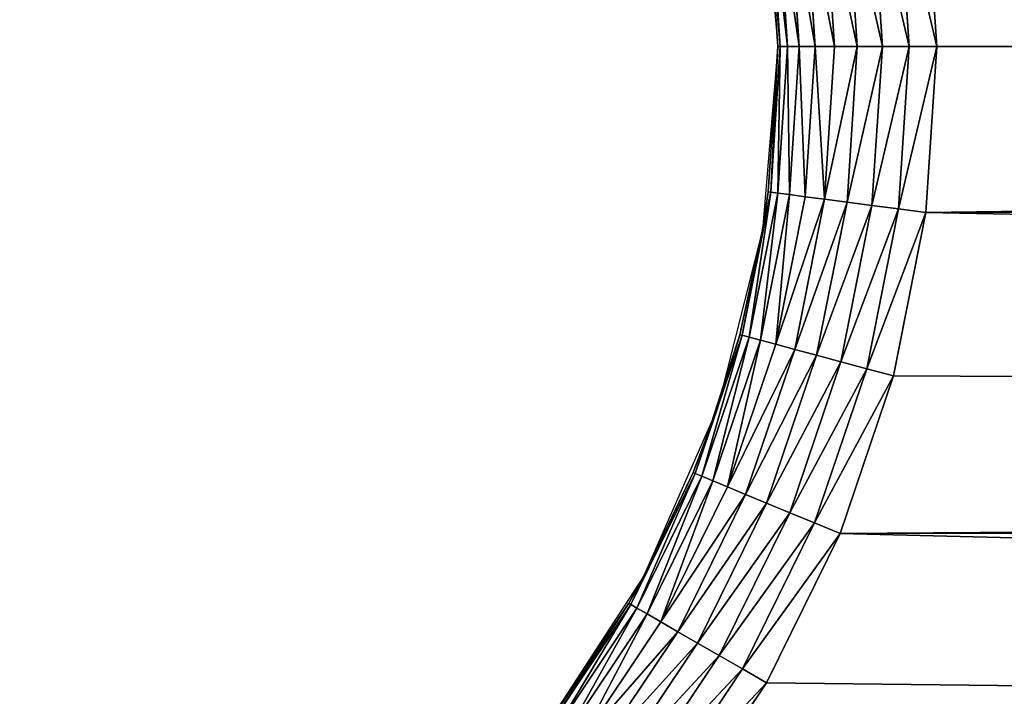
# Model space of a CAD drawing. Extents: x 0 to 500, y 0 to 390.
# Tile 893 of 1056: x 255 to 271, y 305 to 315. Entities that reach past the tile are written whole.
import ezdxf

# ---------------------------------------------------------------- set-up
doc = ezdxf.new("R2010")
doc.units = 0
doc.header["$LTSCALE"] = 25.4
doc.layers.get('0').update_dxf_attribs({"linetype": 'CONTINUOUS'})

# ---------------------------------------------------------------- blocks, each defined once
blk = doc.blocks.new('ATLANTA505_-_S_STL')
at = {"color": 0}
for p, q in [((265.575, 111.972, 86.902), (266.997, 111.972, 84.774)), ((265.575, 111.972, 86.902), (266.997, 111.972, 84.774)), ((265.919, 112.01, 87.166), (267.373, 112.01, 84.991)), ((265.919, 112.01, 87.166), (267.373, 112.01, 84.991)), ((266.632, 111.859, 84.564), (266.997, 111.972, 84.774)), ((266.632, 111.859, 84.564), (266.997, 111.972, 84.774)), ((266.997, 111.972, 84.774), (267.373, 112.01, 84.991)), ((266.997, 111.972, 84.774), (267.373, 112.01, 84.991)), ((266.997, 111.972, 84.774), (268.129, 111.972, 82.479)), ((266.997, 111.972, 84.774), (268.129, 111.972, 82.479)), ((267.373, 112.01, 84.991), (268.53, 112.01, 82.645)), ((267.373, 112.01, 84.991), (268.53, 112.01, 82.645)), ((267.74, 111.859, 82.318), (268.129, 111.972, 82.479)), ((267.74, 111.859, 82.318), (268.129, 111.972, 82.479)), ((268.129, 111.972, 82.479), (268.53, 112.01, 82.645)), ((268.129, 111.972, 82.479), (268.53, 112.01, 82.645)), ((268.129, 111.972, 82.479), (268.951, 111.972, 80.055)), ((268.129, 111.972, 82.479), (268.951, 111.972, 80.055)), ((268.53, 112.01, 82.645), (269.371, 112.01, 80.168)), ((268.53, 112.01, 82.645), (269.371, 112.01, 80.168)), ((268.545, 111.859, 79.946), (268.951, 111.972, 80.055)), ((268.545, 111.859, 79.946), (268.951, 111.972, 80.055)), ((268.951, 111.972, 80.055), (269.371, 112.01, 80.168)), ((268.951, 111.972, 80.055), (269.371, 112.01, 80.168)), ((268.951, 111.972, 80.055), (269.451, 111.972, 77.545)), ((268.951, 111.972, 80.055), (269.451, 111.972, 77.545)), ((269.033, 111.859, 77.49), (269.451, 111.972, 77.545)), ((269.033, 111.859, 77.49), (269.451, 111.972, 77.545)), ((269.618, 111.972, 74.991), (269.197, 111.859, 74.991)), ((269.618, 111.972, 74.991), (269.197, 111.859, 74.991)), ((269.371, 112.01, 80.168), (269.881, 112.01, 77.602)), ((269.371, 112.01, 80.168), (269.881, 112.01, 77.602)), ((269.451, 111.972, 77.545), (269.881, 112.01, 77.602)), ((269.451, 111.972, 77.545), (269.881, 112.01, 77.602)), ((269.618, 111.972, 74.991), (269.451, 111.972, 77.545)), ((269.618, 111.972, 74.991), (269.451, 111.972, 77.545)), ((269.618, 111.972, 74.991), (269.451, 111.972, 72.437)), ((269.618, 111.972, 74.991), (269.451, 111.972, 72.437)), ((270.052, 112.01, 74.991), (269.618, 111.972, 74.991)), ((270.052, 112.01, 74.991), (269.618, 111.972, 74.991)), ((269.881, 112.01, 77.602), (270.052, 112.01, 74.991)), ((270.052, 112.01, 74.991), (269.881, 112.01, 72.381)), ((270.052, 112.01, 74.991), (269.881, 112.01, 72.381)), ((269.881, 112.01, 77.602), (270.052, 112.01, 74.991)), ((265.241, 111.859, 86.646), (266.632, 111.859, 84.564)), ((265.241, 111.859, 86.646), (266.632, 111.859, 84.564)), ((266.29, 111.675, 84.366), (266.632, 111.859, 84.564)), ((266.29, 111.675, 84.366), (266.632, 111.859, 84.564)), ((266.632, 111.859, 84.564), (267.74, 111.859, 82.318)), ((266.632, 111.859, 84.564), (267.74, 111.859, 82.318)), ((267.375, 111.675, 82.167), (267.74, 111.859, 82.318)), ((267.375, 111.675, 82.167), (267.74, 111.859, 82.318)), ((267.74, 111.859, 82.318), (268.545, 111.859, 79.946)), ((267.74, 111.859, 82.318), (268.545, 111.859, 79.946)), ((268.163, 111.675, 79.844), (268.545, 111.859, 79.946)), ((268.163, 111.675, 79.844), (268.545, 111.859, 79.946)), ((268.545, 111.859, 79.946), (269.033, 111.859, 77.49)), ((268.545, 111.859, 79.946), (269.033, 111.859, 77.49)), ((268.642, 111.675, 77.439), (269.033, 111.859, 77.49)), ((268.642, 111.675, 77.439), (269.033, 111.859, 77.49)), ((269.197, 111.859, 74.991), (268.802, 111.675, 74.991)), ((269.197, 111.859, 74.991), (268.802, 111.675, 74.991)), ((269.197, 111.859, 74.991), (269.033, 111.859, 77.49)), ((269.197, 111.859, 74.991), (269.033, 111.859, 77.49)), ((269.197, 111.859, 74.991), (269.033, 111.859, 72.492)), ((269.197, 111.859, 74.991), (269.033, 111.859, 72.492)), ((264.927, 111.675, 86.406), (266.29, 111.675, 84.366)), ((264.927, 111.675, 86.406), (266.29, 111.675, 84.366)), ((265.981, 111.425, 84.188), (266.29, 111.675, 84.366)), ((265.981, 111.425, 84.188), (266.29, 111.675, 84.366)), ((266.29, 111.675, 84.366), (267.375, 111.675, 82.167)), ((266.29, 111.675, 84.366), (267.375, 111.675, 82.167)), ((267.045, 111.425, 82.03), (267.375, 111.675, 82.167)), ((267.045, 111.425, 82.03), (267.375, 111.675, 82.167)), ((267.375, 111.675, 82.167), (268.163, 111.675, 79.844)), ((267.375, 111.675, 82.167), (268.163, 111.675, 79.844)), ((267.818, 111.425, 79.752), (268.163, 111.675, 79.844)), ((267.818, 111.425, 79.752), (268.163, 111.675, 79.844)), ((268.163, 111.675, 79.844), (268.642, 111.675, 77.439)), ((268.163, 111.675, 79.844), (268.642, 111.675, 77.439)), ((268.288, 111.425, 77.392), (268.642, 111.675, 77.439)), ((268.288, 111.425, 77.392), (268.642, 111.675, 77.439)), ((268.802, 111.675, 74.991), (268.445, 111.425, 74.991)), ((268.802, 111.675, 74.991), (268.445, 111.425, 74.991)), ((268.802, 111.675, 74.991), (268.642, 111.675, 77.439)), ((268.802, 111.675, 74.991), (268.642, 111.675, 77.439)), ((268.802, 111.675, 74.991), (268.642, 111.675, 72.544)), ((268.802, 111.675, 74.991), (268.642, 111.675, 72.544)), ((264.644, 111.425, 86.188), (265.981, 111.425, 84.188)), ((264.644, 111.425, 86.188), (265.981, 111.425, 84.188)), ((265.714, 111.117, 84.034), (265.981, 111.425, 84.188)), ((265.714, 111.117, 84.034), (265.981, 111.425, 84.188)), ((265.981, 111.425, 84.188), (267.045, 111.425, 82.03)), ((265.981, 111.425, 84.188), (267.045, 111.425, 82.03)), ((266.76, 111.117, 81.912), (267.045, 111.425, 82.03)), ((266.76, 111.117, 81.912), (267.045, 111.425, 82.03)), ((267.045, 111.425, 82.03), (267.818, 111.425, 79.752)), ((267.045, 111.425, 82.03), (267.818, 111.425, 79.752)), ((267.521, 111.117, 79.672), (267.818, 111.425, 79.752)), ((267.521, 111.117, 79.672), (267.818, 111.425, 79.752)), ((267.818, 111.425, 79.752), (268.288, 111.425, 77.392)), ((267.818, 111.425, 79.752), (268.288, 111.425, 77.392)), ((267.982, 111.117, 77.352), (268.288, 111.425, 77.392)), ((267.982, 111.117, 77.352), (268.288, 111.425, 77.392)), ((268.445, 111.425, 74.991), (268.137, 111.117, 74.991)), ((268.445, 111.425, 74.991), (268.137, 111.117, 74.991)), ((268.445, 111.425, 74.991), (268.288, 111.425, 77.392)), ((268.445, 111.425, 74.991), (268.288, 111.425, 77.392)), ((268.445, 111.425, 74.991), (268.288, 111.425, 72.59)), ((268.445, 111.425, 74.991), (268.288, 111.425, 72.59)), ((264.4, 111.117, 86.001), (265.714, 111.117, 84.034)), ((264.4, 111.117, 86.001), (265.714, 111.117, 84.034)), ((265.498, 110.76, 83.909), (265.714, 111.117, 84.034)), ((265.498, 110.76, 83.909), (265.714, 111.117, 84.034)), ((265.714, 111.117, 84.034), (266.76, 111.117, 81.912)), ((265.714, 111.117, 84.034), (266.76, 111.117, 81.912)), ((266.529, 110.76, 81.816), (266.76, 111.117, 81.912)), ((266.529, 110.76, 81.816), (266.76, 111.117, 81.912)), ((266.76, 111.117, 81.912), (267.521, 111.117, 79.672)), ((266.76, 111.117, 81.912), (267.521, 111.117, 79.672)), ((267.279, 110.76, 79.607), (267.521, 111.117, 79.672)), ((267.279, 110.76, 79.607), (267.521, 111.117, 79.672)), ((267.521, 111.117, 79.672), (267.982, 111.117, 77.352)), ((267.521, 111.117, 79.672), (267.982, 111.117, 77.352)), ((267.734, 110.76, 77.319), (267.982, 111.117, 77.352)), ((267.734, 110.76, 77.319), (267.982, 111.117, 77.352)), ((268.137, 111.117, 74.991), (267.887, 110.76, 74.991)), ((268.137, 111.117, 74.991), (267.887, 110.76, 74.991)), ((268.137, 111.117, 74.991), (267.982, 111.117, 77.352)), ((268.137, 111.117, 74.991), (267.982, 111.117, 77.352)), ((268.137, 111.117, 74.991), (267.982, 111.117, 72.631)), ((268.137, 111.117, 74.991), (267.982, 111.117, 72.631)), ((264.201, 110.76, 85.848), (265.498, 110.76, 83.909)), ((264.201, 110.76, 85.848), (265.498, 110.76, 83.909)), ((265.338, 110.365, 83.817), (265.498, 110.76, 83.909)), ((265.338, 110.365, 83.817), (265.498, 110.76, 83.909)), ((265.498, 110.76, 83.909), (266.529, 110.76, 81.816)), ((265.498, 110.76, 83.909), (266.529, 110.76, 81.816)), ((266.359, 110.365, 81.746), (266.529, 110.76, 81.816)), ((266.359, 110.365, 81.746), (266.529, 110.76, 81.816)), ((266.529, 110.76, 81.816), (267.279, 110.76, 79.607)), ((266.529, 110.76, 81.816), (267.279, 110.76, 79.607)), ((267.101, 110.365, 79.56), (267.279, 110.76, 79.607)), ((267.101, 110.365, 79.56), (267.279, 110.76, 79.607)), ((267.279, 110.76, 79.607), (267.734, 110.76, 77.319)), ((267.279, 110.76, 79.607), (267.734, 110.76, 77.319)), ((267.552, 110.365, 77.295), (267.734, 110.76, 77.319)), ((267.552, 110.365, 77.295), (267.734, 110.76, 77.319)), ((267.887, 110.76, 74.991), (267.703, 110.365, 74.991)), ((267.887, 110.76, 74.991), (267.703, 110.365, 74.991)), ((267.887, 110.76, 74.991), (267.734, 110.76, 77.319)), ((267.887, 110.76, 74.991), (267.734, 110.76, 77.319)), ((267.887, 110.76, 74.991), (267.734, 110.76, 72.663)), ((267.887, 110.76, 74.991), (267.734, 110.76, 72.663)), ((264.055, 110.365, 85.736), (265.338, 110.365, 83.817)), ((264.055, 110.365, 85.736), (265.338, 110.365, 83.817)), ((265.24, 109.944, 83.76), (265.338, 110.365, 83.817)), ((265.24, 109.944, 83.76), (265.338, 110.365, 83.817)), ((265.338, 110.365, 83.817), (266.359, 110.365, 81.746)), ((265.338, 110.365, 83.817), (266.359, 110.365, 81.746)), ((266.255, 109.944, 81.703), (266.359, 110.365, 81.746)), ((266.255, 109.944, 81.703), (266.359, 110.365, 81.746)), ((266.359, 110.365, 81.746), (267.101, 110.365, 79.56)), ((266.359, 110.365, 81.746), (267.101, 110.365, 79.56)), ((266.992, 109.944, 79.53), (267.101, 110.365, 79.56)), ((266.992, 109.944, 79.53), (267.101, 110.365, 79.56)), ((267.101, 110.365, 79.56), (267.552, 110.365, 77.295)), ((267.101, 110.365, 79.56), (267.552, 110.365, 77.295)), ((267.44, 109.944, 77.28), (267.552, 110.365, 77.295)), ((267.44, 109.944, 77.28), (267.552, 110.365, 77.295)), ((267.703, 110.365, 74.991), (267.552, 110.365, 77.295)), ((267.703, 110.365, 74.991), (267.552, 110.365, 77.295)), ((267.703, 110.365, 74.991), (267.552, 110.365, 72.687)), ((267.703, 110.365, 74.991), (267.552, 110.365, 72.687)), ((267.703, 110.365, 74.991), (267.59, 109.944, 74.991)), ((267.703, 110.365, 74.991), (267.59, 109.944, 74.991)), ((263.966, 109.944, 85.668), (265.24, 109.944, 83.76)), ((263.966, 109.944, 85.668), (265.24, 109.944, 83.76)), ((265.208, 109.51, 83.741), (265.24, 109.944, 83.76)), ((265.208, 109.51, 83.741), (265.24, 109.944, 83.76)), ((266.22, 109.51, 81.688), (265.24, 109.944, 83.76)), ((265.24, 109.944, 83.76), (266.255, 109.944, 81.703)), ((266.22, 109.51, 81.688), (265.24, 109.944, 83.76)), ((265.443, 109.51, 83.32), (265.24, 109.944, 83.76)), ((265.443, 109.51, 83.32), (265.24, 109.944, 83.76)), ((265.24, 109.944, 83.76), (266.255, 109.944, 81.703)), ((266.22, 109.51, 81.688), (266.255, 109.944, 81.703)), ((266.22, 109.51, 81.688), (266.255, 109.944, 81.703)), ((266.956, 109.51, 79.521), (266.255, 109.944, 81.703)), ((266.255, 109.944, 81.703), (266.992, 109.944, 79.53)), ((266.604, 109.51, 80.673), (266.255, 109.944, 81.703)), ((266.956, 109.51, 79.521), (266.255, 109.944, 81.703)), ((266.604, 109.51, 80.673), (266.255, 109.944, 81.703)), ((266.255, 109.944, 81.703), (266.992, 109.944, 79.53)), ((266.956, 109.51, 79.521), (266.992, 109.944, 79.53)), ((266.956, 109.51, 79.521), (266.992, 109.944, 79.53)), ((267.313, 109.51, 77.872), (266.992, 109.944, 79.53)), ((266.992, 109.944, 79.53), (267.44, 109.944, 77.28)), ((267.313, 109.51, 77.872), (266.992, 109.944, 79.53)), ((266.992, 109.944, 79.53), (267.44, 109.944, 77.28)), ((267.313, 109.51, 77.872), (267.44, 109.944, 77.28)), ((267.313, 109.51, 77.872), (267.44, 109.944, 77.28)), ((267.402, 109.51, 77.275), (267.44, 109.944, 77.28)), ((267.402, 109.51, 77.275), (267.44, 109.944, 77.28)), ((267.59, 109.944, 74.991), (267.44, 109.944, 77.28)), ((267.59, 109.944, 74.991), (267.44, 109.944, 77.28)), ((267.59, 109.944, 74.991), (267.44, 109.944, 72.702)), ((267.59, 109.944, 74.991), (267.44, 109.944, 72.702)), ((267.59, 109.944, 74.991), (267.552, 109.51, 74.991)), ((267.59, 109.944, 74.991), (267.552, 109.51, 74.991)), ((265.208, 109.51, 83.741), (263.862, 102.51, 85.74)), ((265.208, 109.51, 83.741), (263.862, 102.51, 85.74)), ((263.936, 109.51, 85.645), (265.208, 109.51, 83.741)), ((263.936, 109.51, 85.645), (265.208, 109.51, 83.741)), ((265.208, 109.51, 83.741), (265.443, 102.51, 83.32)), ((265.208, 109.51, 83.741), (265.443, 109.51, 83.32)), ((265.208, 109.51, 83.741), (265.443, 102.51, 83.32)), ((265.208, 109.51, 83.741), (265.443, 109.51, 83.32)), ((265.443, 109.51, 83.32), (265.443, 102.51, 83.32)), ((265.443, 109.51, 83.32), (265.443, 102.51, 83.32)), ((265.443, 109.51, 83.32), (266.22, 109.51, 81.688)), ((266.22, 109.51, 81.688), (265.443, 102.51, 83.32)), ((266.22, 109.51, 81.688), (265.443, 102.51, 83.32)), ((265.443, 109.51, 83.32), (266.22, 109.51, 81.688)), ((266.22, 109.51, 81.688), (266.604, 102.51, 80.673)), ((266.22, 109.51, 81.688), (266.604, 109.51, 80.673)), ((266.22, 109.51, 81.688), (266.604, 102.51, 80.673)), ((266.22, 109.51, 81.688), (266.604, 109.51, 80.673)), ((266.604, 109.51, 80.673), (266.604, 102.51, 80.673)), ((266.604, 109.51, 80.673), (266.604, 102.51, 80.673)), ((266.604, 109.51, 80.673), (266.956, 109.51, 79.521)), ((266.956, 109.51, 79.521), (266.604, 102.51, 80.673)), ((266.956, 109.51, 79.521), (266.604, 102.51, 80.673)), ((266.604, 109.51, 80.673), (266.956, 109.51, 79.521)), ((266.956, 109.51, 79.521), (267.313, 102.51, 77.872)), ((266.956, 109.51, 79.521), (267.313, 102.51, 77.872)), ((266.956, 109.51, 79.521), (267.313, 109.51, 77.872)), ((266.956, 109.51, 79.521), (267.313, 109.51, 77.872)), ((267.313, 102.51, 77.872), (267.402, 109.51, 77.275)), ((267.313, 102.51, 77.872), (267.402, 109.51, 77.275)), ((267.313, 102.51, 77.872), (267.313, 109.51, 77.872)), ((267.313, 109.51, 77.872), (267.402, 109.51, 77.275)), ((267.313, 102.51, 77.872), (267.313, 109.51, 77.872)), ((267.313, 109.51, 77.872), (267.402, 109.51, 77.275)), ((267.552, 102.51, 74.991), (267.402, 109.51, 77.275)), ((267.402, 109.51, 77.275), (267.552, 109.51, 74.991)), ((267.552, 102.51, 74.991), (267.402, 109.51, 77.275)), ((267.552, 109.51, 74.991), (267.402, 109.51, 72.707)), ((267.402, 109.51, 72.707), (267.552, 102.51, 74.991)), ((267.402, 109.51, 72.707), (267.552, 102.51, 74.991)), ((267.402, 109.51, 77.275), (267.552, 109.51, 74.991)), ((267.552, 109.51, 74.991), (267.402, 109.51, 72.707)), ((267.552, 109.51, 74.991), (267.552, 102.51, 74.991)), ((267.552, 109.51, 74.991), (267.552, 102.51, 74.991)), ((265.443, 102.51, 83.32), (263.862, 102.51, 85.74)), ((266.604, 102.51, 80.673), (265.443, 102.51, 83.32)), ((267.313, 102.51, 77.872), (266.604, 102.51, 80.673)), ((267.286, 102.51, 71.952), (267.552, 102.51, 74.991)), ((267.552, 102.51, 74.991), (267.313, 102.51, 77.872))]:
    blk.add_line(p, q, dxfattribs=at)
mesh = blk.add_polyface(dxfattribs=at)
corners = [(242.051, 112.01, 11.679), (258.294, 112.01, 11.681), (250.052, 112.01, 11.637), (231.221, 112.01, 11.874), (268.807, 112.01, 11.872), (280.92, 112.01, 12.294), (227.159, 112.01, 11.991), (213.554, 112.01, 12.571), (286.005, 112.01, 12.542), (294.513, 112.01, 13.055), (199.781, 112.01, 13.48), (302.002, 112.01, 13.615), (197.133, 112.01, 13.696), (307.359, 112.01, 14.083), (187.227, 112.01, 14.626), (316.996, 112.01, 15.074), (181.742, 112.01, 15.231), (319.471, 112.01, 15.362), (175.383, 112.01, 16.019), (330.81, 112.01, 16.866), (167.25, 112.01, 17.171), (341.68, 112.01, 18.621), (164.201, 112.01, 17.648), (154.022, 112.01, 19.428), (343.436, 112.01, 18.936), (351.854, 112.01, 20.579), (143.662, 112.01, 21.571), (355.5, 112.01, 21.361), (361.455, 112.01, 22.74), (142.383, 112.01, 21.861), (134.239, 112.01, 23.848), (366.297, 112.01, 23.961), (131.592, 112.01, 24.549), (375.099, 112.01, 26.421), (125.349, 112.01, 26.318), (121.205, 112.01, 27.589), (376.448, 112.01, 26.828), (384.131, 112.01, 29.313), (116.594, 112.01, 29.101), (111.48, 112.01, 30.906), (386.869, 112.01, 30.27), (392.761, 112.01, 32.473), (108.664, 112.01, 31.961), (102.53, 112.01, 34.427), (396.476, 112.01, 33.968), (400.084, 112.01, 35.505), (101.167, 112.01, 35.007), (95.129, 112.01, 37.733), (404.707, 112.01, 37.606), (408.783, 112.01, 39.592), (94.078, 112.01, 38.235), (87.36, 112.01, 41.651), (415.429, 112.01, 43.125), (81.042, 112.01, 45.229), (416.941, 112.01, 43.985), (422.022, 112.01, 47.043), (80.065, 112.01, 45.817), (75.051, 112.01, 49), (424.51, 112.01, 48.642), (428.182, 112.01, 51.137), (73.133, 112.01, 50.296), (69.37, 112.01, 52.973), (431.499, 112.01, 53.541), (66.561, 112.01, 55.098), (250.052, 112.01, 54.991), (247.442, 112.01, 55.162), (63.989, 112.01, 57.147), (244.876, 112.01, 55.673), (242.398, 112.01, 56.514), (240.052, 112.01, 57.671), (60.323, 112.01, 60.257), (237.877, 112.01, 59.124), (235.91, 112.01, 60.849), (58.892, 112.01, 61.536), (234.185, 112.01, 62.816), (54.475, 112.01, 65.739), (232.732, 112.01, 64.991), (231.574, 112.01, 67.338), (54.062, 112.01, 66.153), (49.496, 112.01, 71.005), (230.734, 112.01, 69.815), (230.223, 112.01, 72.381), (47.306, 112.01, 73.528), (230.052, 112.01, 74.991), (43.925, 112.01, 77.71), (230.223, 112.01, 77.602), (230.734, 112.01, 80.168), (43.121, 112.01, 78.76), (41.129, 112.01, 81.466), (231.574, 112.01, 82.645), (39.185, 112.01, 84.261), (232.732, 112.01, 84.991), (37.317, 112.01, 87.107), (234.185, 112.01, 87.166), (35.2, 112.01, 90.545), (235.91, 112.01, 89.133), (237.877, 112.01, 90.858), (33.749, 112.01, 93.047), (240.052, 112.01, 92.312), (242.398, 112.01, 93.469), (31.612, 112.01, 96.977), (244.876, 112.01, 94.31), (247.442, 112.01, 94.82), (250.052, 112.01, 94.991), (436.689, 112.01, 57.619), (252.663, 112.01, 55.162), (255.228, 112.01, 55.673), (257.706, 112.01, 56.514), (260.052, 112.01, 57.671), (437.92, 112.01, 58.65), (262.227, 112.01, 59.124), (441.897, 112.01, 62.162), (264.194, 112.01, 60.849), (265.919, 112.01, 62.816), (443.798, 112.01, 63.948), (267.373, 112.01, 64.991), (446.772, 112.01, 66.895), (268.53, 112.01, 67.338), (449.193, 112.01, 69.445), (269.371, 112.01, 69.815), (453.495, 112.01, 74.361), (269.881, 112.01, 72.381), (270.052, 112.01, 74.991), (454.174, 112.01, 75.185), (269.881, 112.01, 77.602), (455.593, 112.01, 76.958), (458.774, 112.01, 81.186), (269.371, 112.01, 80.168), (268.53, 112.01, 82.645), (459.569, 112.01, 82.303), (462.979, 112.01, 87.408), (267.373, 112.01, 84.991), (265.919, 112.01, 87.166), (264.194, 112.01, 89.133), (463.271, 112.01, 87.872), (466.744, 112.01, 93.74), (262.227, 112.01, 90.858), (260.052, 112.01, 92.312), (257.706, 112.01, 93.469), (255.228, 112.01, 94.31), (469.88, 112.01, 99.707), (252.663, 112.01, 94.82), (30.424, 112.01, 99.305), (28.022, 112.01, 104.378), (470.035, 112.01, 100.021), (472.082, 112.01, 104.378)]
mesh.append_faces([[corners[k] for k in face] for face in [(0, 1, 2), (144, 143, 145)]], dxfattribs={"vtx0": -1, "color": 0})
mesh.append_faces([[corners[k] for k in face] for face in [(1, 3, 4), (4, 3, 5), (5, 7, 8), (8, 7, 9), (9, 10, 11), (11, 12, 13), (13, 14, 15), (15, 16, 17), (17, 18, 19), (19, 20, 21), (21, 23, 24), (24, 23, 25), (25, 26, 27), (27, 26, 28), (28, 30, 31), (31, 32, 33), (33, 35, 36), (36, 35, 37), (37, 39, 40), (40, 39, 41), (41, 43, 44), (44, 43, 45), (45, 47, 48), (48, 47, 49), (49, 51, 52), (52, 53, 54), (54, 53, 55), (55, 57, 58), (58, 57, 59), (59, 61, 62), (64, 63, 65), (65, 66, 67), (67, 66, 68), (68, 66, 69), (69, 70, 71), (71, 70, 72), (72, 73, 74), (74, 75, 76), (76, 75, 77), (77, 79, 80), (80, 79, 81), (81, 82, 83), (83, 84, 85), (85, 84, 86), (86, 88, 89), (89, 90, 91), (91, 92, 93), (93, 94, 95), (95, 94, 96), (96, 97, 98), (98, 97, 99), (99, 100, 101), (101, 100, 102), (102, 100, 103), (104, 108, 109), (109, 110, 111), (111, 113, 114), (114, 115, 116), (116, 117, 118), (118, 119, 120), (120, 122, 123), (123, 124, 125), (125, 124, 126), (126, 128, 129), (129, 128, 130), (130, 133, 134), (134, 133, 135), (135, 139, 140), (140, 143, 144)]], dxfattribs={"vtx0": -1, "vtx1": -1, "color": 0})
mesh.append_faces([[corners[k] for k in face] for face in [(62, 63, 64), (140, 103, 100)]], dxfattribs={"vtx0": -1, "vtx1": -1, "vtx2": -1, "color": 0})
mesh.append_faces([[corners[k] for k in face] for face in [(1, 0, 3), (5, 3, 6), (5, 6, 7), (9, 7, 10), (11, 10, 12), (13, 12, 14), (15, 14, 16), (17, 16, 18), (19, 18, 20), (21, 20, 22), (21, 22, 23), (25, 23, 26), (28, 26, 29), (28, 29, 30), (31, 30, 32), (33, 32, 34), (33, 34, 35), (37, 35, 38), (37, 38, 39), (41, 39, 42), (41, 42, 43), (45, 43, 46), (45, 46, 47), (49, 47, 50), (49, 50, 51), (52, 51, 53), (55, 53, 56), (55, 56, 57), (59, 57, 60), (59, 60, 61), (62, 61, 63), (65, 63, 66), (69, 66, 70), (72, 70, 73), (74, 73, 75), (77, 75, 78), (77, 78, 79), (81, 79, 82), (83, 82, 84), (86, 84, 87), (86, 87, 88), (89, 88, 90), (91, 90, 92), (93, 92, 94), (96, 94, 97), (99, 97, 100), (64, 104, 62), (104, 64, 105), (104, 105, 106), (104, 106, 107), (104, 107, 108), (109, 108, 110), (111, 110, 112), (111, 112, 113), (114, 113, 115), (116, 115, 117), (118, 117, 119), (120, 119, 121), (120, 121, 122), (123, 122, 124), (126, 124, 127), (126, 127, 128), (130, 128, 131), (130, 131, 132), (130, 132, 133), (135, 133, 136), (135, 136, 137), (135, 137, 138), (135, 138, 139), (140, 139, 141), (140, 141, 103), (140, 100, 142), (140, 142, 143)]], dxfattribs={"vtx0": -1, "vtx2": -1, "color": 0})
mesh = blk.add_polyface(dxfattribs=at)
corners = [(265.241, 111.859, 86.646), (266.997, 111.972, 84.774), (266.632, 111.859, 84.564), (265.575, 111.972, 86.902)]
mesh.append_faces([[corners[k] for k in face] for face in [(0, 1, 2), (1, 0, 3)]], dxfattribs={"vtx0": -1, "color": 0})
mesh = blk.add_polyface(dxfattribs=at)
corners = [(265.575, 111.972, 86.902), (267.373, 112.01, 84.991), (266.997, 111.972, 84.774), (265.919, 112.01, 87.166)]
mesh.append_faces([[corners[k] for k in face] for face in [(0, 1, 2), (1, 0, 3)]], dxfattribs={"vtx0": -1, "color": 0})
mesh = blk.add_polyface(dxfattribs=at)
corners = [(266.632, 111.859, 84.564), (268.129, 111.972, 82.479), (267.74, 111.859, 82.318), (266.997, 111.972, 84.774)]
mesh.append_faces([[corners[k] for k in face] for face in [(0, 1, 2), (1, 0, 3)]], dxfattribs={"vtx0": -1, "color": 0})
mesh = blk.add_polyface(dxfattribs=at)
corners = [(266.997, 111.972, 84.774), (268.53, 112.01, 82.645), (268.129, 111.972, 82.479), (267.373, 112.01, 84.991)]
mesh.append_faces([[corners[k] for k in face] for face in [(0, 1, 2), (1, 0, 3)]], dxfattribs={"vtx0": -1, "color": 0})
mesh = blk.add_polyface(dxfattribs=at)
corners = [(267.74, 111.859, 82.318), (268.951, 111.972, 80.055), (268.545, 111.859, 79.946), (268.129, 111.972, 82.479)]
mesh.append_faces([[corners[k] for k in face] for face in [(0, 1, 2), (1, 0, 3)]], dxfattribs={"vtx0": -1, "color": 0})
mesh = blk.add_polyface(dxfattribs=at)
corners = [(268.129, 111.972, 82.479), (269.371, 112.01, 80.168), (268.951, 111.972, 80.055), (268.53, 112.01, 82.645)]
mesh.append_faces([[corners[k] for k in face] for face in [(0, 1, 2), (1, 0, 3)]], dxfattribs={"vtx0": -1, "color": 0})
mesh = blk.add_polyface(dxfattribs=at)
corners = [(268.545, 111.859, 79.946), (269.451, 111.972, 77.545), (269.033, 111.859, 77.49), (268.951, 111.972, 80.055)]
mesh.append_faces([[corners[k] for k in face] for face in [(0, 1, 2), (1, 0, 3)]], dxfattribs={"vtx0": -1, "color": 0})
mesh = blk.add_polyface(dxfattribs=at)
corners = [(268.951, 111.972, 80.055), (269.881, 112.01, 77.602), (269.451, 111.972, 77.545), (269.371, 112.01, 80.168)]
mesh.append_faces([[corners[k] for k in face] for face in [(0, 1, 2), (1, 0, 3)]], dxfattribs={"vtx0": -1, "color": 0})
mesh = blk.add_polyface(dxfattribs=at)
corners = [(269.033, 111.859, 77.49), (269.618, 111.972, 74.991), (269.197, 111.859, 74.991), (269.451, 111.972, 77.545)]
mesh.append_faces([[corners[k] for k in face] for face in [(0, 1, 2), (1, 0, 3)]], dxfattribs={"vtx0": -1, "color": 0})
mesh = blk.add_polyface(dxfattribs=at)
corners = [(269.033, 111.859, 72.492), (269.618, 111.972, 74.991), (269.451, 111.972, 72.437), (269.197, 111.859, 74.991)]
mesh.append_faces([[corners[k] for k in face] for face in [(0, 1, 2), (1, 0, 3)]], dxfattribs={"vtx0": -1, "color": 0})
mesh = blk.add_polyface(dxfattribs=at)
corners = [(269.451, 111.972, 77.545), (270.052, 112.01, 74.991), (269.618, 111.972, 74.991), (269.881, 112.01, 77.602)]
mesh.append_faces([[corners[k] for k in face] for face in [(0, 1, 2), (1, 0, 3)]], dxfattribs={"vtx0": -1, "color": 0})
mesh = blk.add_polyface(dxfattribs=at)
corners = [(269.451, 111.972, 72.437), (270.052, 112.01, 74.991), (269.881, 112.01, 72.381), (269.618, 111.972, 74.991)]
mesh.append_faces([[corners[k] for k in face] for face in [(0, 1, 2), (1, 0, 3)]], dxfattribs={"vtx0": -1, "color": 0})
mesh = blk.add_polyface(dxfattribs=at)
corners = [(264.927, 111.675, 86.406), (266.632, 111.859, 84.564), (266.29, 111.675, 84.366), (265.241, 111.859, 86.646)]
mesh.append_faces([[corners[k] for k in face] for face in [(0, 1, 2), (1, 0, 3)]], dxfattribs={"vtx0": -1, "color": 0})
mesh = blk.add_polyface(dxfattribs=at)
corners = [(266.29, 111.675, 84.366), (267.74, 111.859, 82.318), (267.375, 111.675, 82.167), (266.632, 111.859, 84.564)]
mesh.append_faces([[corners[k] for k in face] for face in [(0, 1, 2), (1, 0, 3)]], dxfattribs={"vtx0": -1, "color": 0})
mesh = blk.add_polyface(dxfattribs=at)
corners = [(267.375, 111.675, 82.167), (268.545, 111.859, 79.946), (268.163, 111.675, 79.844), (267.74, 111.859, 82.318)]
mesh.append_faces([[corners[k] for k in face] for face in [(0, 1, 2), (1, 0, 3)]], dxfattribs={"vtx0": -1, "color": 0})
mesh = blk.add_polyface(dxfattribs=at)
corners = [(268.163, 111.675, 79.844), (269.033, 111.859, 77.49), (268.642, 111.675, 77.439), (268.545, 111.859, 79.946)]
mesh.append_faces([[corners[k] for k in face] for face in [(0, 1, 2), (1, 0, 3)]], dxfattribs={"vtx0": -1, "color": 0})
mesh = blk.add_polyface(dxfattribs=at)
corners = [(268.642, 111.675, 77.439), (269.197, 111.859, 74.991), (268.802, 111.675, 74.991), (269.033, 111.859, 77.49)]
mesh.append_faces([[corners[k] for k in face] for face in [(0, 1, 2), (1, 0, 3)]], dxfattribs={"vtx0": -1, "color": 0})
mesh = blk.add_polyface(dxfattribs=at)
corners = [(268.642, 111.675, 72.544), (269.197, 111.859, 74.991), (269.033, 111.859, 72.492), (268.802, 111.675, 74.991)]
mesh.append_faces([[corners[k] for k in face] for face in [(0, 1, 2), (1, 0, 3)]], dxfattribs={"vtx0": -1, "color": 0})
mesh = blk.add_polyface(dxfattribs=at)
corners = [(264.644, 111.425, 86.188), (266.29, 111.675, 84.366), (265.981, 111.425, 84.188), (264.927, 111.675, 86.406)]
mesh.append_faces([[corners[k] for k in face] for face in [(0, 1, 2), (1, 0, 3)]], dxfattribs={"vtx0": -1, "color": 0})
mesh = blk.add_polyface(dxfattribs=at)
corners = [(265.981, 111.425, 84.188), (267.375, 111.675, 82.167), (267.045, 111.425, 82.03), (266.29, 111.675, 84.366)]
mesh.append_faces([[corners[k] for k in face] for face in [(0, 1, 2), (1, 0, 3)]], dxfattribs={"vtx0": -1, "color": 0})
mesh = blk.add_polyface(dxfattribs=at)
corners = [(267.045, 111.425, 82.03), (268.163, 111.675, 79.844), (267.818, 111.425, 79.752), (267.375, 111.675, 82.167)]
mesh.append_faces([[corners[k] for k in face] for face in [(0, 1, 2), (1, 0, 3)]], dxfattribs={"vtx0": -1, "color": 0})
mesh = blk.add_polyface(dxfattribs=at)
corners = [(267.818, 111.425, 79.752), (268.642, 111.675, 77.439), (268.288, 111.425, 77.392), (268.163, 111.675, 79.844)]
mesh.append_faces([[corners[k] for k in face] for face in [(0, 1, 2), (1, 0, 3)]], dxfattribs={"vtx0": -1, "color": 0})
mesh = blk.add_polyface(dxfattribs=at)
corners = [(268.288, 111.425, 77.392), (268.802, 111.675, 74.991), (268.445, 111.425, 74.991), (268.642, 111.675, 77.439)]
mesh.append_faces([[corners[k] for k in face] for face in [(0, 1, 2), (1, 0, 3)]], dxfattribs={"vtx0": -1, "color": 0})
mesh = blk.add_polyface(dxfattribs=at)
corners = [(268.288, 111.425, 72.59), (268.802, 111.675, 74.991), (268.642, 111.675, 72.544), (268.445, 111.425, 74.991)]
mesh.append_faces([[corners[k] for k in face] for face in [(0, 1, 2), (1, 0, 3)]], dxfattribs={"vtx0": -1, "color": 0})
mesh = blk.add_polyface(dxfattribs=at)
corners = [(264.4, 111.117, 86.001), (265.981, 111.425, 84.188), (265.714, 111.117, 84.034), (264.644, 111.425, 86.188)]
mesh.append_faces([[corners[k] for k in face] for face in [(0, 1, 2), (1, 0, 3)]], dxfattribs={"vtx0": -1, "color": 0})
mesh = blk.add_polyface(dxfattribs=at)
corners = [(265.714, 111.117, 84.034), (267.045, 111.425, 82.03), (266.76, 111.117, 81.912), (265.981, 111.425, 84.188)]
mesh.append_faces([[corners[k] for k in face] for face in [(0, 1, 2), (1, 0, 3)]], dxfattribs={"vtx0": -1, "color": 0})
mesh = blk.add_polyface(dxfattribs=at)
corners = [(266.76, 111.117, 81.912), (267.818, 111.425, 79.752), (267.521, 111.117, 79.672), (267.045, 111.425, 82.03)]
mesh.append_faces([[corners[k] for k in face] for face in [(0, 1, 2), (1, 0, 3)]], dxfattribs={"vtx0": -1, "color": 0})
mesh = blk.add_polyface(dxfattribs=at)
corners = [(267.521, 111.117, 79.672), (268.288, 111.425, 77.392), (267.982, 111.117, 77.352), (267.818, 111.425, 79.752)]
mesh.append_faces([[corners[k] for k in face] for face in [(0, 1, 2), (1, 0, 3)]], dxfattribs={"vtx0": -1, "color": 0})
mesh = blk.add_polyface(dxfattribs=at)
corners = [(268.288, 111.425, 77.392), (268.137, 111.117, 74.991), (267.982, 111.117, 77.352), (268.445, 111.425, 74.991)]
mesh.append_faces([[corners[k] for k in face] for face in [(0, 1, 2), (1, 0, 3)]], dxfattribs={"vtx0": -1, "color": 0})
mesh = blk.add_polyface(dxfattribs=at)
corners = [(268.445, 111.425, 74.991), (267.982, 111.117, 72.631), (268.137, 111.117, 74.991), (268.288, 111.425, 72.59)]
mesh.append_faces([[corners[k] for k in face] for face in [(0, 1, 2), (1, 0, 3)]], dxfattribs={"vtx0": -1, "color": 0})
mesh = blk.add_polyface(dxfattribs=at)
corners = [(264.4, 111.117, 86.001), (265.498, 110.76, 83.909), (264.201, 110.76, 85.848), (265.714, 111.117, 84.034)]
mesh.append_faces([[corners[k] for k in face] for face in [(0, 1, 2), (1, 0, 3)]], dxfattribs={"vtx0": -1, "color": 0})
mesh = blk.add_polyface(dxfattribs=at)
corners = [(265.714, 111.117, 84.034), (266.529, 110.76, 81.816), (265.498, 110.76, 83.909), (266.76, 111.117, 81.912)]
mesh.append_faces([[corners[k] for k in face] for face in [(0, 1, 2), (1, 0, 3)]], dxfattribs={"vtx0": -1, "color": 0})
mesh = blk.add_polyface(dxfattribs=at)
corners = [(266.76, 111.117, 81.912), (267.279, 110.76, 79.607), (266.529, 110.76, 81.816), (267.521, 111.117, 79.672)]
mesh.append_faces([[corners[k] for k in face] for face in [(0, 1, 2), (1, 0, 3)]], dxfattribs={"vtx0": -1, "color": 0})
mesh = blk.add_polyface(dxfattribs=at)
corners = [(267.521, 111.117, 79.672), (267.734, 110.76, 77.319), (267.279, 110.76, 79.607), (267.982, 111.117, 77.352)]
mesh.append_faces([[corners[k] for k in face] for face in [(0, 1, 2), (1, 0, 3)]], dxfattribs={"vtx0": -1, "color": 0})
mesh = blk.add_polyface(dxfattribs=at)
corners = [(267.982, 111.117, 77.352), (267.887, 110.76, 74.991), (267.734, 110.76, 77.319), (268.137, 111.117, 74.991)]
mesh.append_faces([[corners[k] for k in face] for face in [(0, 1, 2), (1, 0, 3)]], dxfattribs={"vtx0": -1, "color": 0})
mesh = blk.add_polyface(dxfattribs=at)
corners = [(268.137, 111.117, 74.991), (267.734, 110.76, 72.663), (267.887, 110.76, 74.991), (267.982, 111.117, 72.631)]
mesh.append_faces([[corners[k] for k in face] for face in [(0, 1, 2), (1, 0, 3)]], dxfattribs={"vtx0": -1, "color": 0})
mesh = blk.add_polyface(dxfattribs=at)
corners = [(264.201, 110.76, 85.848), (265.338, 110.365, 83.817), (264.055, 110.365, 85.736), (265.498, 110.76, 83.909)]
mesh.append_faces([[corners[k] for k in face] for face in [(0, 1, 2), (1, 0, 3)]], dxfattribs={"vtx0": -1, "color": 0})
mesh = blk.add_polyface(dxfattribs=at)
corners = [(265.498, 110.76, 83.909), (266.359, 110.365, 81.746), (265.338, 110.365, 83.817), (266.529, 110.76, 81.816)]
mesh.append_faces([[corners[k] for k in face] for face in [(0, 1, 2), (1, 0, 3)]], dxfattribs={"vtx0": -1, "color": 0})
mesh = blk.add_polyface(dxfattribs=at)
corners = [(266.529, 110.76, 81.816), (267.101, 110.365, 79.56), (266.359, 110.365, 81.746), (267.279, 110.76, 79.607)]
mesh.append_faces([[corners[k] for k in face] for face in [(0, 1, 2), (1, 0, 3)]], dxfattribs={"vtx0": -1, "color": 0})
mesh = blk.add_polyface(dxfattribs=at)
corners = [(267.279, 110.76, 79.607), (267.552, 110.365, 77.295), (267.101, 110.365, 79.56), (267.734, 110.76, 77.319)]
mesh.append_faces([[corners[k] for k in face] for face in [(0, 1, 2), (1, 0, 3)]], dxfattribs={"vtx0": -1, "color": 0})
mesh = blk.add_polyface(dxfattribs=at)
corners = [(267.734, 110.76, 77.319), (267.703, 110.365, 74.991), (267.552, 110.365, 77.295), (267.887, 110.76, 74.991)]
mesh.append_faces([[corners[k] for k in face] for face in [(0, 1, 2), (1, 0, 3)]], dxfattribs={"vtx0": -1, "color": 0})
mesh = blk.add_polyface(dxfattribs=at)
corners = [(267.887, 110.76, 74.991), (267.552, 110.365, 72.687), (267.703, 110.365, 74.991), (267.734, 110.76, 72.663)]
mesh.append_faces([[corners[k] for k in face] for face in [(0, 1, 2), (1, 0, 3)]], dxfattribs={"vtx0": -1, "color": 0})
mesh = blk.add_polyface(dxfattribs=at)
corners = [(264.055, 110.365, 85.736), (265.24, 109.944, 83.76), (263.966, 109.944, 85.668), (265.338, 110.365, 83.817)]
mesh.append_faces([[corners[k] for k in face] for face in [(0, 1, 2), (1, 0, 3)]], dxfattribs={"vtx0": -1, "color": 0})
mesh = blk.add_polyface(dxfattribs=at)
corners = [(265.338, 110.365, 83.817), (266.255, 109.944, 81.703), (265.24, 109.944, 83.76), (266.359, 110.365, 81.746)]
mesh.append_faces([[corners[k] for k in face] for face in [(0, 1, 2), (1, 0, 3)]], dxfattribs={"vtx0": -1, "color": 0})
mesh = blk.add_polyface(dxfattribs=at)
corners = [(266.359, 110.365, 81.746), (266.992, 109.944, 79.53), (266.255, 109.944, 81.703), (267.101, 110.365, 79.56)]
mesh.append_faces([[corners[k] for k in face] for face in [(0, 1, 2), (1, 0, 3)]], dxfattribs={"vtx0": -1, "color": 0})
mesh = blk.add_polyface(dxfattribs=at)
corners = [(267.101, 110.365, 79.56), (267.44, 109.944, 77.28), (266.992, 109.944, 79.53), (267.552, 110.365, 77.295)]
mesh.append_faces([[corners[k] for k in face] for face in [(0, 1, 2), (1, 0, 3)]], dxfattribs={"vtx0": -1, "color": 0})
mesh = blk.add_polyface(dxfattribs=at)
corners = [(267.552, 110.365, 77.295), (267.59, 109.944, 74.991), (267.44, 109.944, 77.28), (267.703, 110.365, 74.991)]
mesh.append_faces([[corners[k] for k in face] for face in [(0, 1, 2), (1, 0, 3)]], dxfattribs={"vtx0": -1, "color": 0})
mesh = blk.add_polyface(dxfattribs=at)
corners = [(267.703, 110.365, 74.991), (267.44, 109.944, 72.702), (267.59, 109.944, 74.991), (267.552, 110.365, 72.687)]
mesh.append_faces([[corners[k] for k in face] for face in [(0, 1, 2), (1, 0, 3)]], dxfattribs={"vtx0": -1, "color": 0})
mesh = blk.add_polyface(dxfattribs=at)
corners = [(263.966, 109.944, 85.668), (265.208, 109.51, 83.741), (263.936, 109.51, 85.645), (265.24, 109.944, 83.76)]
mesh.append_faces([[corners[k] for k in face] for face in [(0, 1, 2), (1, 0, 3)]], dxfattribs={"vtx0": -1, "color": 0})
mesh = blk.add_polyface(dxfattribs=at)
corners = [(265.24, 109.944, 83.76), (265.443, 109.51, 83.32), (265.208, 109.51, 83.741)]
mesh.append_faces([[corners[k] for k in face] for face in [(0, 1, 2)]], dxfattribs={"color": 0})
mesh = blk.add_polyface(dxfattribs=at)
corners = [(266.255, 109.944, 81.703), (266.22, 109.51, 81.688), (265.24, 109.944, 83.76)]
mesh.append_faces([[corners[k] for k in face] for face in [(0, 1, 2)]], dxfattribs={"color": 0})
mesh = blk.add_polyface(dxfattribs=at)
corners = [(265.24, 109.944, 83.76), (266.22, 109.51, 81.688), (265.443, 109.51, 83.32)]
mesh.append_faces([[corners[k] for k in face] for face in [(0, 1, 2)]], dxfattribs={"color": 0})
mesh = blk.add_polyface(dxfattribs=at)
corners = [(266.255, 109.944, 81.703), (266.604, 109.51, 80.673), (266.22, 109.51, 81.688)]
mesh.append_faces([[corners[k] for k in face] for face in [(0, 1, 2)]], dxfattribs={"color": 0})
mesh = blk.add_polyface(dxfattribs=at)
corners = [(266.992, 109.944, 79.53), (266.956, 109.51, 79.521), (266.255, 109.944, 81.703)]
mesh.append_faces([[corners[k] for k in face] for face in [(0, 1, 2)]], dxfattribs={"color": 0})
mesh = blk.add_polyface(dxfattribs=at)
corners = [(266.255, 109.944, 81.703), (266.956, 109.51, 79.521), (266.604, 109.51, 80.673)]
mesh.append_faces([[corners[k] for k in face] for face in [(0, 1, 2)]], dxfattribs={"color": 0})
mesh = blk.add_polyface(dxfattribs=at)
corners = [(266.992, 109.944, 79.53), (267.313, 109.51, 77.872), (266.956, 109.51, 79.521)]
mesh.append_faces([[corners[k] for k in face] for face in [(0, 1, 2)]], dxfattribs={"color": 0})
mesh = blk.add_polyface(dxfattribs=at)
corners = [(267.44, 109.944, 77.28), (267.313, 109.51, 77.872), (266.992, 109.944, 79.53)]
mesh.append_faces([[corners[k] for k in face] for face in [(0, 1, 2)]], dxfattribs={"color": 0})
mesh = blk.add_polyface(dxfattribs=at)
corners = [(267.44, 109.944, 77.28), (267.402, 109.51, 77.275), (267.313, 109.51, 77.872)]
mesh.append_faces([[corners[k] for k in face] for face in [(0, 1, 2)]], dxfattribs={"color": 0})
mesh = blk.add_polyface(dxfattribs=at)
corners = [(267.44, 109.944, 77.28), (267.552, 109.51, 74.991), (267.402, 109.51, 77.275), (267.59, 109.944, 74.991)]
mesh.append_faces([[corners[k] for k in face] for face in [(0, 1, 2), (1, 0, 3)]], dxfattribs={"vtx0": -1, "color": 0})
mesh = blk.add_polyface(dxfattribs=at)
corners = [(267.59, 109.944, 74.991), (267.402, 109.51, 72.707), (267.552, 109.51, 74.991), (267.44, 109.944, 72.702)]
mesh.append_faces([[corners[k] for k in face] for face in [(0, 1, 2), (1, 0, 3)]], dxfattribs={"vtx0": -1, "color": 0})
mesh = blk.add_polyface(dxfattribs=at)
corners = [(265.208, 109.51, 83.741), (263.862, 102.51, 85.74), (263.936, 109.51, 85.645)]
mesh.append_faces([[corners[k] for k in face] for face in [(0, 1, 2)]], dxfattribs={"color": 0})
mesh = blk.add_polyface(dxfattribs=at)
corners = [(265.208, 109.51, 83.741), (265.443, 102.51, 83.32), (263.862, 102.51, 85.74)]
mesh.append_faces([[corners[k] for k in face] for face in [(0, 1, 2)]], dxfattribs={"color": 0})
mesh = blk.add_polyface(dxfattribs=at)
corners = [(265.443, 109.51, 83.32), (265.443, 102.51, 83.32), (265.208, 109.51, 83.741)]
mesh.append_faces([[corners[k] for k in face] for face in [(0, 1, 2)]], dxfattribs={"color": 0})
mesh = blk.add_polyface(dxfattribs=at)
corners = [(266.22, 109.51, 81.688), (265.443, 102.51, 83.32), (265.443, 109.51, 83.32)]
mesh.append_faces([[corners[k] for k in face] for face in [(0, 1, 2)]], dxfattribs={"color": 0})
mesh = blk.add_polyface(dxfattribs=at)
corners = [(266.22, 109.51, 81.688), (266.604, 102.51, 80.673), (265.443, 102.51, 83.32)]
mesh.append_faces([[corners[k] for k in face] for face in [(0, 1, 2)]], dxfattribs={"color": 0})
mesh = blk.add_polyface(dxfattribs=at)
corners = [(266.604, 109.51, 80.673), (266.604, 102.51, 80.673), (266.22, 109.51, 81.688)]
mesh.append_faces([[corners[k] for k in face] for face in [(0, 1, 2)]], dxfattribs={"color": 0})
mesh = blk.add_polyface(dxfattribs=at)
corners = [(266.956, 109.51, 79.521), (266.604, 102.51, 80.673), (266.604, 109.51, 80.673)]
mesh.append_faces([[corners[k] for k in face] for face in [(0, 1, 2)]], dxfattribs={"color": 0})
mesh = blk.add_polyface(dxfattribs=at)
corners = [(266.956, 109.51, 79.521), (267.313, 102.51, 77.872), (266.604, 102.51, 80.673)]
mesh.append_faces([[corners[k] for k in face] for face in [(0, 1, 2)]], dxfattribs={"color": 0})
mesh = blk.add_polyface(dxfattribs=at)
corners = [(267.313, 109.51, 77.872), (267.313, 102.51, 77.872), (266.956, 109.51, 79.521)]
mesh.append_faces([[corners[k] for k in face] for face in [(0, 1, 2)]], dxfattribs={"color": 0})
mesh = blk.add_polyface(dxfattribs=at)
corners = [(267.402, 109.51, 72.707), (267.286, 102.51, 71.952), (267.552, 102.51, 74.991)]
mesh.append_faces([[corners[k] for k in face] for face in [(0, 1, 2)]], dxfattribs={"color": 0})
mesh = blk.add_polyface(dxfattribs=at)
corners = [(267.402, 109.51, 77.275), (267.552, 102.51, 74.991), (267.313, 102.51, 77.872)]
mesh.append_faces([[corners[k] for k in face] for face in [(0, 1, 2)]], dxfattribs={"color": 0})
mesh = blk.add_polyface(dxfattribs=at)
corners = [(267.402, 109.51, 77.275), (267.313, 102.51, 77.872), (267.313, 109.51, 77.872)]
mesh.append_faces([[corners[k] for k in face] for face in [(0, 1, 2)]], dxfattribs={"color": 0})
mesh = blk.add_polyface(dxfattribs=at)
corners = [(267.552, 109.51, 74.991), (267.552, 102.51, 74.991), (267.402, 109.51, 77.275)]
mesh.append_faces([[corners[k] for k in face] for face in [(0, 1, 2)]], dxfattribs={"color": 0})
mesh = blk.add_polyface(dxfattribs=at)
corners = [(267.402, 109.51, 72.707), (267.552, 102.51, 74.991), (267.552, 109.51, 74.991)]
mesh.append_faces([[corners[k] for k in face] for face in [(0, 1, 2)]], dxfattribs={"color": 0})

msp = doc.modelspace()

# ---------------------------------------------------------------- block references
at = {"color": 254, "extrusion": (0, -1, 1.11022e-16)}
msp.add_blockref('ATLANTA505_-_S_STL', (-0.149, -0.01, -389.852), dxfattribs=at)

doc.saveas('drawing.dxf')
